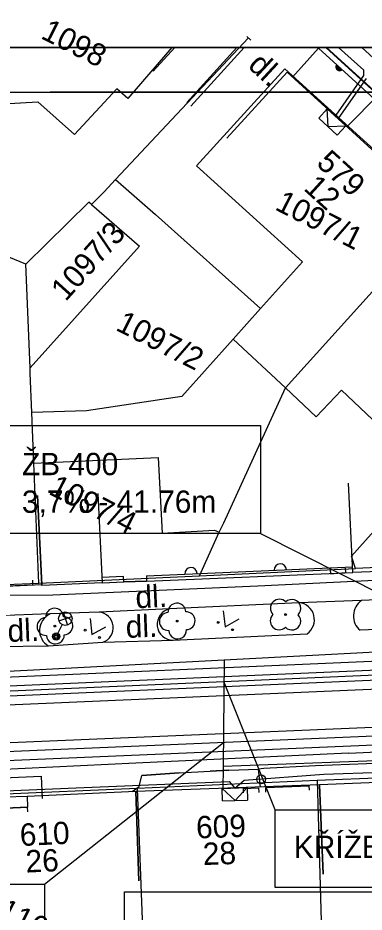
# Model space of a CAD drawing. Extents: x -601580 to 4, y -1204314 to 4.
# Drawn here: x -595865.2 to -595845.9, y -1203086.9 to -1203036.8 of the extents above; entities that cross this region are included whole.
import ezdxf

# ---------------------------------------------------------------- set-up
doc = ezdxf.new("R2010")
doc.units = 0
for name, color, linetype in [('00-EON NN', 7, 'Continuous'), ('00-INNOGY-NTL', 7, 'Continuous'), ('00-KN-HRANICE PARCEL', 7, 'Continuous'), ('00-KN-PARC. CISLA', 7, 'Continuous'), ('00-KN-VNITRNI KRESBA', 7, 'Continuous'), ('00-POLOHOPIS', 7, 'Continuous'), ('00-RAZÍTKO', 7, 'Continuous'), ('00-SITE KOM. KABEL', 7, 'Continuous'), ('11-REKONSTRUKCE  VYKOP', 7, 'Continuous'), ('11-REKONSTRUKCE KANALIZACE', 7, 'Continuous'), ('11-REKONSTRUKCE KANALIZACE OSA', 7, 'Continuous'), ('11-REKONSTRUKCE KANALIZACE POPIS', 7, 'Continuous'), ('11-REKONSTRUKCE VODOVOD', 7, 'Continuous'), ('11-REKONSTRUKCE VODOVOD POPIS', 7, 'Continuous'), ('Vrstva 22', 7, 'Continuous'), ('Vrstva 26', 7, 'Continuous'), ('Vrstva 28', 7, 'Continuous'), ('Vrstva 33', 7, 'Continuous'), ('Vrstva 36', 7, 'Continuous'), ('Vrstva 6', 7, 'Continuous'), ('Vrstva 9', 7, 'Continuous')]:
    doc.layers.add(name, color=color, linetype=linetype)

# ---------------------------------------------------------------- blocks, each defined once
blk = doc.blocks.new('3.13_556')
at = {"layer": 'Vrstva 22'}
blk.add_circle((0, 0), 0.05, dxfattribs=at)
for centre, start, end in [((0, 0.5), 360, 180), ((-0.5, 0), 90, 270), ((0.5, 0), 270, 90), ((0, -0.5), 180, 360)]:
    blk.add_arc(centre, 0.5, start, end, dxfattribs=at)
blk = doc.blocks.new('VCHOD_240')
at = {"layer": 'Vrstva 6'}
blk.add_line((-0.001, 0.25), (0, 0), dxfattribs=at)
blk = doc.blocks.new('VCHOD_242')
at = {"layer": 'Vrstva 6'}
blk.add_line((-0.001, 0.25), (0, 0), dxfattribs=at)
blk = doc.blocks.new('VCHOD_1282')
at = {"layer": 'Vrstva 6'}
blk.add_line((0, 0.25), (0, 0), dxfattribs=at)
blk = doc.blocks.new('VCHOD_1284')
at = {"layer": 'Vrstva 6'}
blk.add_line((0, 0.25), (0, 0), dxfattribs=at)
blk = doc.blocks.new('VCHOD_1286')
at = {"layer": 'Vrstva 6'}
blk.add_line((0, 0.25), (0, 0), dxfattribs=at)
blk = doc.blocks.new('VCHOD_1288')
at = {"layer": 'Vrstva 6'}
blk.add_line((0, 0.25), (0, 0), dxfattribs=at)
blk = doc.blocks.new('VCHOD_1290')
at = {"layer": 'Vrstva 6'}
blk.add_line((0, 0.25), (0, 0), dxfattribs=at)
blk = doc.blocks.new('3.13_826')
at = {"layer": 'Vrstva 22'}
blk.add_circle((0, 0), 0.05, dxfattribs=at)
for centre, start, end in [((0, 0.5), 359.9999, 179.9999), ((-0.5, 0), 89.9999, 269.9999), ((0.5, 0), 269.9999, 89.9999), ((0, -0.5), 179.9999, 359.9999)]:
    blk.add_arc(centre, 0.5, start, end, dxfattribs=at)
blk = doc.blocks.new('3.13_828')
at = {"layer": 'Vrstva 22'}
blk.add_circle((0, 0), 0.05, dxfattribs=at)
for centre, start, end in [((0, 0.5), 359.9999, 179.9999), ((-0.5, 0), 89.9999, 269.9999), ((0.5, 0), 269.9999, 89.9999), ((0, -0.5), 179.9999, 359.9999)]:
    blk.add_arc(centre, 0.5, start, end, dxfattribs=at)
blk = doc.blocks.new('6.560_974')
at = {"layer": 'Vrstva 33'}
for p, q in [((-0.265, 0.86), (0.265, 1.39)), ((-0.265, 1.39), (0.265, 0.86)), ((0, 0.75), (0, 0))]:
    blk.add_line(p, q, dxfattribs=at)
for centre, radius in [((0, 1.125), 0.375), ((0, 0), 0.2), ((0, 0), 0.145), ((0, 0), 0.0876)]:
    blk.add_circle(centre, radius, dxfattribs=at)
blk = doc.blocks.new('6.14A_1136')
at = {"layer": 'Vrstva 28'}
blk.add_circle((0, 0), 0.25, dxfattribs=at)
blk = doc.blocks.new('3.14_436')
at = {"layer": 'Vrstva 36'}
blk.add_lwpolyline([(-0.5, 0.75), (0, 0), (0.5, 0.75)], dxfattribs=at)
for centre in [(-0.45, 0.05), (0.449, 0.05)]:
    blk.add_circle(centre, 0.05, dxfattribs=at)
blk = doc.blocks.new('3.14_438')
at = {"layer": 'Vrstva 36'}
blk.add_lwpolyline([(-0.5, 0.75), (0, 0), (0.5, 0.75)], dxfattribs=at)
for centre in [(-0.45, 0.05), (0.449, 0.05)]:
    blk.add_circle(centre, 0.05, dxfattribs=at)
blk = doc.blocks.new('VCHOD_1334')
at = {"layer": 'Vrstva 6'}
blk.add_line((0, 0.25), (0, 0), dxfattribs=at)
blk = doc.blocks.new('NN630')
at = {"layer": 'Vrstva 9'}
for points in [[(-3, -700), (-703, 0)], [(-703, -700), (-703, 0), (697, 0), (697, -700)], [(-3, -700), (697, 0)], [(-703, -700), (697, -700)]]:
    blk.add_lwpolyline(points, dxfattribs=at)

msp = doc.modelspace()

# ---------------------------------------------------------------- linework, layer by layer
for points in [[(-595865.922, -1203035.968), (-595865.922, -1203038.468), (-595760.871, -1203038.468), (-595760.871, -1202889.968), (-595865.922, -1202889.968), (-595865.922, -1202892.468)], [(-595865.922, -1203184.468), (-595865.922, -1203186.968), (-595760.871, -1203186.968), (-595760.871, -1203038.468), (-595865.922, -1203038.468), (-595865.922, -1203040.968)], [(-595863.422, -1203184.468), (-595763.371, -1203184.468), (-595763.371, -1203040.968), (-595863.422, -1203040.968)]]:
    msp.add_lwpolyline(points)
at = {"layer": '00-EON NN'}
for points in [[(-595845.74, -1203040.202), (-595847.271, -1203042.386), (-595847.394, -1203042.386), (-595847.425, -1203042.256), (-595845.875, -1203040.044), (-595845.867, -1203039.738), (-595847.277, -1203038.468)], [(-595868.176, -1203069.135), (-595863.274, -1203069.095), (-595851.804, -1203068.607), (-595842.179, -1203068.132), (-595840.679, -1203068.057), (-595837.322, -1203067.891), (-595830.124, -1203067.572), (-595819.65, -1203066.992), (-595818.741, -1203066.31), (-595818.607, -1203065.131), (-595819.234, -1203064.591), (-595819.602, -1203064.476)], [(-595866.812, -1203080.098), (-595861.967, -1203079.905), (-595853.409, -1203079.539), (-595853.094, -1203079.912), (-595852.559, -1203079.478), (-595848.107, -1203079.131), (-595841.58, -1203078.919), (-595841.169, -1203079.443), (-595840.865, -1203079.014), (-595837.093, -1203078.724), (-595832.034, -1203078.574), (-595824.584, -1203078.114), (-595824.336, -1203078.375), (-595824.253, -1203078.748), (-595823.988, -1203078.552), (-595823.625, -1203078.456), (-595820.215, -1203078.151), (-595815.196, -1203077.991), (-595810.664, -1203077.796)]]:
    msp.add_lwpolyline(points, dxfattribs=at)
at = {"layer": '00-INNOGY-NTL'}
for p, q in [((-595853.681, -1203072.735), (-595853.739, -1203078.687)), ((-595853.739, -1203078.687), (-595837.433, -1203078.069)), ((-595853.739, -1203078.687), (-595853.753, -1203080.037))]:
    msp.add_line(p, q, dxfattribs=at)
for points in [[(-595845.978, -1203038.468), (-595841.679, -1203042.42), (-595841.541, -1203042.547), (-595827.508, -1203055.427), (-595818.037, -1203064.133), (-595814.585, -1203067.271)], [(-595876.118, -1203073.911), (-595853.681, -1203072.735), (-595838.497, -1203071.938), (-595835.651, -1203071.794), (-595819.369, -1203070.715), (-595814.585, -1203067.271)], [(-595877.025, -1203079.835), (-595863.921, -1203079.247), (-595863.873, -1203080.495)]]:
    msp.add_lwpolyline(points, dxfattribs=at)
at = {"layer": '00-KN-HRANICE PARCEL'}
for p, q in [((-595852.329, -1203037.928), (-595859.758, -1203045.861)), ((-595839.799, -1203045.914), (-595847.955, -1203038.468)), ((-595859.758, -1203045.861), (-595860.403, -1203046.554)), ((-595860.403, -1203046.554), (-595861.11, -1203047.26)), ((-595864.775, -1203050.6), (-595869.484, -1203048.674)), ((-595864.541, -1203056.398), (-595864.775, -1203050.6)), ((-595864.325, -1203061.726), (-595864.443, -1203058.894)), ((-595864.052, -1203068.441), (-595864.325, -1203061.726)), ((-595853.955, -1203065.604), (-595853.71, -1203065.078)), ((-595855.069, -1203068.033), (-595853.955, -1203065.604)), ((-595830.996, -1203066.926), (-595846.336, -1203067.632)), ((-595855.069, -1203068.033), (-595846.336, -1203067.632)), ((-595864.052, -1203068.441), (-595855.069, -1203068.033)), ((-595877.048, -1203069.039), (-595864.052, -1203068.441)), ((-595832.3, -1203078.853), (-595848.485, -1203079.499)), ((-595848.485, -1203079.499), (-595858.551, -1203079.939)), ((-595848.485, -1203079.499), (-595848.194, -1203089.175)), ((-595858.551, -1203079.939), (-595868.617, -1203080.38))]:
    msp.add_line(p, q, dxfattribs=at)
for points in [[(-595859.758, -1203045.861), (-595857.532, -1203047.814), (-595851.641, -1203053.081), (-595853.183, -1203054.787)], [(-595853.71, -1203065.078), (-595850.247, -1203057.527), (-595841.418, -1203047.726), (-595839.799, -1203045.914)], [(-595861.11, -1203047.26), (-595861.257, -1203047.129), (-595864.775, -1203050.6)], [(-595861.11, -1203047.26), (-595858.426, -1203049.591), (-595864.541, -1203056.398)], [(-595846.336, -1203067.632), (-595846.555, -1203066.937), (-595842.32, -1203062.192), (-595842.135, -1203061.983), (-595840.3, -1203059.922), (-595840.147, -1203059.753), (-595834.785, -1203053.786), (-595833.135, -1203052)], [(-595853.183, -1203054.787), (-595856.046, -1203058.008), (-595861.378, -1203058.805), (-595864.443, -1203058.894)], [(-595864.443, -1203058.894), (-595864.529, -1203056.707), (-595864.541, -1203056.398)], [(-595864.325, -1203061.726), (-595857.377, -1203061.415), (-595857.158, -1203065.656), (-595854.232, -1203065.485), (-595853.955, -1203065.604)], [(-595858.551, -1203079.939), (-595858.04, -1203093.127), (-595858.002, -1203094.134), (-595857.936, -1203096.008), (-595857.912, -1203096.469), (-595857.766, -1203100.28), (-595857.742, -1203100.741)]]:
    msp.add_lwpolyline(points, dxfattribs=at)
at = {"layer": '00-KN-VNITRNI KRESBA'}
for p, q in [((-595856.617, -1203038.468), (-595859.068, -1203041.331)), ((-595855.236, -1203045.089), (-595850.285, -1203039.665)), ((-595850.285, -1203039.665), (-595841.418, -1203047.726)), ((-595859.69, -1203040.79), (-595862.061, -1203043.353)), ((-595859.068, -1203041.331), (-595859.69, -1203040.79)), ((-595866.897, -1203041.676), (-595864.118, -1203041.509)), ((-595864.118, -1203041.509), (-595862.061, -1203043.353)), ((-595855.236, -1203045.089), (-595849.291, -1203050.473)), ((-595849.291, -1203050.473), (-595851.641, -1203053.081)), ((-595853.183, -1203054.787), (-595850.247, -1203057.527)), ((-595850.247, -1203057.527), (-595848.532, -1203059.141)), ((-595848.532, -1203059.141), (-595847.121, -1203057.649)), ((-595847.121, -1203057.649), (-595842.32, -1203062.192))]:
    msp.add_line(p, q, dxfattribs=at)
at = {"layer": '00-POLOHOPIS'}
for p, q in [((-595849.867, -1203040.129), (-595848.396, -1203038.515)), ((-595848.352, -1203038.468), (-595848.396, -1203038.515)), ((-595858.037, -1203068.032), (-595846.492, -1203067.543)), ((-595858.037, -1203068.032), (-595858.025, -1203068.332)), ((-595858.025, -1203068.332), (-595846.479, -1203067.843)), ((-595847.74, -1203067.925), (-595846.896, -1203067.859)), ((-595866.712, -1203068.624), (-595864.399, -1203068.534)), ((-595858.025, -1203068.332), (-595859.305, -1203068.367)), ((-595859.305, -1203068.367), (-595858.025, -1203068.332)), ((-595849.491, -1203069.54), (-595856.734, -1203069.891)), ((-595845.992, -1203069.425), (-595849.491, -1203069.54)), ((-595841.2, -1203069.171), (-595845.992, -1203069.425)), ((-595860.684, -1203070.071), (-595863.436, -1203070.174)), ((-595856.734, -1203069.891), (-595860.684, -1203070.071)), ((-595863.436, -1203070.174), (-595868.457, -1203070.359)), ((-595841.08, -1203070.832), (-595846.076, -1203071.084)), ((-595860.479, -1203071.753), (-595856.539, -1203071.634)), ((-595856.539, -1203071.634), (-595849.042, -1203071.279)), ((-595868.162, -1203072.012), (-595863.518, -1203071.963)), ((-595863.518, -1203071.963), (-595860.479, -1203071.753)), ((-595846.734, -1203077.954), (-595829.043, -1203077.21)), ((-595846.734, -1203077.954), (-595858.625, -1203078.526)), ((-595858.625, -1203078.526), (-595880.475, -1203079.547)), ((-595852.603, -1203079.929), (-595851.741, -1203079.904)), ((-595851.359, -1203079.886), (-595848.922, -1203079.788)), ((-595865.873, -1203081.041), (-595864.685, -1203080.988))]:
    msp.add_line(p, q, dxfattribs=at)
for points in [[(-595852.408, -1203037.855), (-595852.408, -1203037.855), (-595852.187, -1203038.058)], [(-595857.663, -1203039.802), (-595856.445, -1203038.468)], [(-595855.778, -1203041.55), (-595852.967, -1203038.468)], [(-595852.561, -1203038.468), (-595855.556, -1203041.752)], [(-595839.848, -1203046.318), (-595848.396, -1203038.515)], [(-595839.643, -1203046.099), (-595848.003, -1203038.468)], [(-595844.711, -1203051.6), (-595841.337, -1203047.91), (-595850.164, -1203039.859), (-595853.533, -1203043.553)], [(-595841.538, -1203064.393), (-595842.153, -1203067.686), (-595846.479, -1203067.843), (-595846.721, -1203062.848)], [(-595864.121, -1203063.548), (-595863.891, -1203068.542), (-595876.879, -1203069.14), (-595877.108, -1203064.145)], [(-595860.743, -1203063.431), (-595860.512, -1203068.426), (-595863.89, -1203068.582), (-595863.891, -1203068.542), (-595864.121, -1203063.548)], [(-595858.037, -1203068.032), (-595846.492, -1203067.543)], [(-595860.512, -1203068.426), (-595859.305, -1203068.367), (-595859.32, -1203068.068), (-595860.525, -1203068.126)], [(-595831.962, -1203084.067), (-595832.166, -1203079.072), (-595848.355, -1203079.74), (-595848.149, -1203084.736)], [(-595858.45, -1203085.103), (-595858.628, -1203080.106), (-595864.713, -1203080.389), (-595868.469, -1203080.497), (-595868.271, -1203085.493)], [(-595848.149, -1203084.736), (-595848.355, -1203079.74), (-595858.628, -1203080.106), (-595858.45, -1203085.103)], [(-595864.713, -1203080.389), (-595864.685, -1203080.988), (-595866.772, -1203081.081), (-595866.802, -1203080.45)]]:
    msp.add_lwpolyline(points, dxfattribs=at)
for centre, radius, start, end in [((-595847.233, -1203039.576), 0.2, 137.6041, 317.6069), ((-595847.233, -1203039.576), 0.15, 137.6041, 317.6069), ((-595847.233, -1203039.576), 0.1, 137.6041, 317.6069), ((-595847.233, -1203039.576), 0.05, 137.6041, 317.6069), ((-595855.539, -1203067.926), 0.35, 2.4271, 182.4271), ((-595850.543, -1203067.715), 0.35, 2.4271, 182.4271), ((-595849.593, -1203070.494), 0.96, 305.076, 83.9111), ((-595845.413, -1203070.286), 1.038, 123.961, 230.2575), ((-595860.749, -1203070.932), 0.864, 288.2391, 85.656), ((-595856.549, -1203070.752), 0.882, 102.1061, 270.6672), ((-595863, -1203071.091), 1.014, 115.4161, 239.3032)]:
    msp.add_arc(centre, radius, start, end, dxfattribs=at)
at = {"layer": '00-RAZÍTKO'}
for points in [[(-596076.023, -1202889.968), (-595760.871, -1202889.968), (-595760.871, -1203038.468), (-596076.023, -1203038.468)], [(-596076.023, -1203038.468), (-595760.871, -1203038.468), (-595760.871, -1203186.968), (-596076.023, -1203186.968)], [(-596073.523, -1203040.968), (-595763.371, -1203040.968), (-595763.371, -1203184.468), (-596073.523, -1203184.468)], [(-595763.371, -1203184.468), (-595859.264, -1203184.468), (-595859.264, -1203085.716), (-595763.371, -1203085.716)]]:
    msp.add_lwpolyline(points, close=True, dxfattribs=at)
at = {"layer": '00-SITE KOM. KABEL'}
for points in [[(-595846.812, -1203042.915), (-595844.982, -1203041.063), (-595843.78, -1203039.892), (-595843.179, -1203039.154)], [(-595844.766, -1203078.52), (-595848.577, -1203078.666), (-595851.472, -1203078.82), (-595851.758, -1203078.853)], [(-595858.829, -1203080.112), (-595858.434, -1203079.819), (-595858.295, -1203079.217), (-595856.205, -1203079.058), (-595854.47, -1203078.976), (-595853.423, -1203078.904), (-595851.758, -1203078.853)], [(-595856.205, -1203079.058), (-595858.295, -1203079.217)], [(-595853.423, -1203078.904), (-595854.47, -1203078.976)], [(-595851.654, -1203079.86), (-595851.758, -1203078.853)], [(-595848.577, -1203078.666), (-595851.472, -1203078.82)]]:
    msp.add_lwpolyline(points, dxfattribs=at)
at = {"layer": '11-REKONSTRUKCE  VYKOP'}
for points in [[(-596035.98, -1203084.309), (-595992.387, -1203082.434), (-595953.125, -1203080.892), (-595913.28, -1203079.386), (-595837.431, -1203076.164), (-595809.28, -1203074.695), (-595793.871, -1203070.737)], [(-596035.937, -1203085.308), (-595992.346, -1203083.433), (-595953.087, -1203081.891), (-595913.24, -1203080.385), (-595837.383, -1203077.163), (-595809.128, -1203075.689), (-595793.622, -1203071.706)], [(-596028.281, -1203081.22), (-595978.324, -1203079.184), (-595928.381, -1203076.913), (-595878.45, -1203074.245), (-595835.597, -1203072.385)], [(-596028.218, -1203082.779), (-595978.257, -1203080.743), (-595928.304, -1203078.471), (-595878.375, -1203075.803), (-595835.53, -1203073.944)]]:
    msp.add_lwpolyline(points, dxfattribs=at)
at = {"layer": '11-REKONSTRUKCE KANALIZACE'}
msp.add_line((-595850.827, -1203081.136), (-595853.693, -1203073.951), dxfattribs=at)
msp.add_lwpolyline([(-595866.452, -1203059.635), (-595851.653, -1203059.635), (-595851.653, -1203065.668), (-595866.452, -1203065.668)], close=True, dxfattribs=at)
for points in [[(-595877.74, -1203074.715), (-595837.388, -1203072.963)], [(-595877.716, -1203075.274), (-595837.364, -1203073.523)]]:
    msp.add_lwpolyline(points, dxfattribs=at)
at = {"layer": '11-REKONSTRUKCE KANALIZACE OSA'}
msp.add_lwpolyline([(-596028.249, -1203081.999), (-595978.291, -1203079.963), (-595928.342, -1203077.692), (-595878.412, -1203075.024), (-595836.692, -1203073.213)], dxfattribs=at)
at = {"layer": '11-REKONSTRUKCE KANALIZACE POPIS'}
msp.add_line((-595851.653, -1203065.668), (-595836.692, -1203073.213), dxfattribs=at)
for points in [[(-595866.452, -1203059.635), (-595851.653, -1203059.635), (-595851.653, -1203065.668), (-595866.452, -1203065.668)], [(-595850.827, -1203081.136), (-595827.15, -1203081.136), (-595827.15, -1203085.471), (-595850.827, -1203085.471)]]:
    msp.add_lwpolyline(points, close=True, dxfattribs=at)
at = {"layer": '11-REKONSTRUKCE VODOVOD'}
msp.add_lwpolyline([(-596035.959, -1203084.809), (-595992.367, -1203082.934), (-595953.106, -1203081.392), (-595913.26, -1203079.886), (-595837.407, -1203076.663), (-595809.204, -1203075.192), (-595793.747, -1203071.222)], dxfattribs=at)
at = {"layer": '11-REKONSTRUKCE VODOVOD POPIS'}
msp.add_line((-595863.732, -1203085.283), (-595853.726, -1203077.357), dxfattribs=at)
msp.add_lwpolyline([(-595887.408, -1203085.283), (-595863.732, -1203085.283), (-595863.732, -1203089.618), (-595887.408, -1203089.618)], close=True, dxfattribs=at)

# ---------------------------------------------------------------- block references
at = {"layer": '00-POLOHOPIS'}
for name, p, xscale, yscale, rotation in [('VCHOD_240', (-595846.896, -1203067.859), 1.0000011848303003, 1.0000011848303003, 4.488116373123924), ('VCHOD_242', (-595847.74, -1203067.925), 1.0000011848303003, 1.0000011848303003, 4.488116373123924), ('VCHOD_1334', (-595864.399, -1203068.534), 0.9999988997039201, 0.99999889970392, 2.236659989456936), ('3.13_556', (-595850.247, -1203070.209), 1.0000016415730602, 1.0000016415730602, -45.88161760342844), ('3.13_826', (-595856.308, -1203070.57), 0.9999996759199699, 0.9999996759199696, -177.69883886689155), ('3.13_828', (-595863.152, -1203070.851), 0.9999996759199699, 0.9999996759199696, -177.69883886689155), ('VCHOD_1284', (-595852.603, -1203079.929), 1.0000022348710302, 1.00000223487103, -178.2803333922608), ('VCHOD_1286', (-595851.741, -1203079.904), 1.0000022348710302, 1.00000223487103, -178.2803333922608), ('VCHOD_1288', (-595851.359, -1203079.886), 0.9999996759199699, 0.9999996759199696, -177.69883886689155), ('VCHOD_1290', (-595848.922, -1203079.788), 0.9999996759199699, 0.9999996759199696, -177.69883886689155), ('VCHOD_1282', (-595864.685, -1203080.988), 0.9999987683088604, 0.9999987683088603, -177.4685070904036)]:
    msp.add_blockref(name, p, dxfattribs=dict(at, xscale=xscale, yscale=yscale, rotation=rotation))
at = {"layer": '00-POLOHOPIS', "rotation": -26.986336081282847}
for name, p in [('6.560_974', (-595863.082, -1203071.437)), ('3.14_436', (-595853.636, -1203070.895)), ('3.14_438', (-595861.083, -1203071.328)), ('6.14A_1136', (-595851.614, -1203079.425))]:
    msp.add_blockref(name, p, dxfattribs=at)
at = {"layer": 'Vrstva 26', "xscale": 0.001, "yscale": 0.0010000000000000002}
for p, rotation in [((-595847.394, -1203042.386), -42.36847207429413), ((-595853.095, -1203079.912), 2.042327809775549)]:
    msp.add_blockref('NN630', p, dxfattribs=dict(at, rotation=rotation))

# ---------------------------------------------------------------- texts
at = {"layer": '00-KN-PARC. CISLA'}
for s, rotation, p in [('1098', 333.0137, (-595863.999, -1203037.933)), ('1098', 333.0137, (-595863.999, -1203037.933)), ('1098', 333.0137, (-595863.999, -1203037.933)), ('1097/1', 333.0137, (-595850.902, -1203047.52)), ('1097/3', 48.0137, (-595862.552, -1203052.728)), ('1097/2', 333.0137, (-595859.814, -1203054.26)), ('1097/4', 333.0137, (-595863.567, -1203063.432)), ('1162', 333.0137, (-595866.436, -1203087.146))]:
    msp.add_text(s, height=1.25, rotation=rotation, dxfattribs=at).set_placement(p)
at = {"layer": '00-POLOHOPIS'}
for s, rotation, p in [('dl.', 317.24, (-595852.409, -1203039.556)), ('579', 317.6315, (-595848.581, -1203045.025)), ('12', 317.6315, (-595849.289, -1203046.409)), ('dl.', 2.7713, (-595858.617, -1203069.856)), ('dl.', 2.2874, (-595865.778, -1203071.741)), ('dl.', 2.2874, (-595859.167, -1203071.514)), ('609', 2.0423, (-595855.233, -1203082.737)), ('610', 2.6594, (-595865.091, -1203083.159)), ('28', 2.0423, (-595854.855, -1203084.225)), ('26', 2.6594, (-595864.769, -1203084.646))]:
    msp.add_text(s, height=1.25, rotation=rotation, dxfattribs=at).set_placement(p)
at = {"layer": '11-REKONSTRUKCE KANALIZACE POPIS'}
for s, p in [('ŽB 400 ', (-595864.998, -1203062.408)), ('3,7% - 41.76m', (-595864.998, -1203064.513)), ('KŘÍŽENÍ NTL. PLYNOVOD', (-595849.783, -1203083.827))]:
    msp.add_text(s, height=1.25, dxfattribs=at).set_placement(p)

doc.saveas('drawing.dxf')
